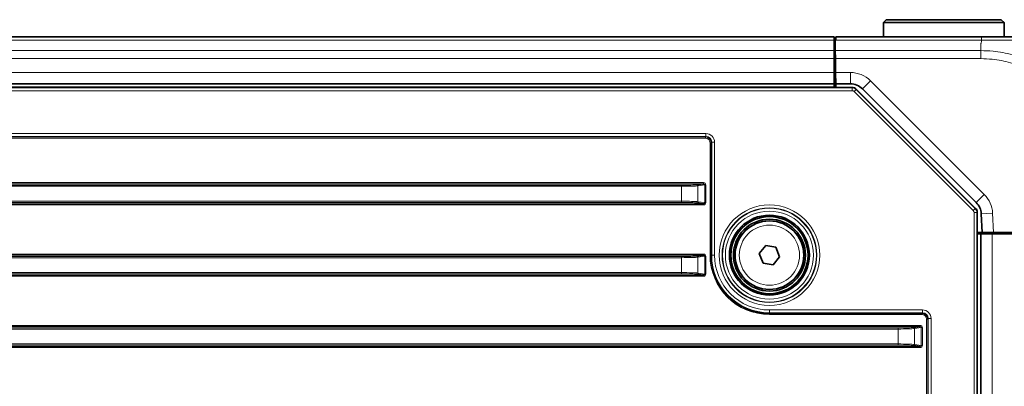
# Model space of a CAD drawing. Header units: millimetres. Extents: x 0 to 1118, y 0 to 864.
# Tile 336 of 339: x 1049 to 1092, y 518 to 534. Entities that reach past the tile are written whole.
import ezdxf

# ---------------------------------------------------------------- set-up
doc = ezdxf.new("R2010")
doc.units = ezdxf.units.MM

msp = doc.modelspace()

# ---------------------------------------------------------------- linework, layer by layer
at = {"color": 7, "linetype": 'Continuous', "lineweight": 35}
for p, q in [((1086.4353, 534.0014), (1086.3103, 533.8764)), ((1086.3103, 533.8764), (1086.3103, 533.2514)), ((1088.9478, 533.8764), (1086.3103, 533.8764)), ((1086.4353, 534.0014), (1088.9478, 534.0014)), ((1088.9478, 534.0014), (1091.4603, 534.0014)), ((1091.5853, 533.8764), (1088.9478, 533.8764)), ((1091.5853, 533.8764), (1091.4603, 534.0014)), ((1091.5853, 533.2514), (1091.5853, 533.8764)), ((1084.1603, 533.2514), (949.7353, 533.2514)), ((1084.1603, 533.105), (1084.1603, 533.2514)), ((1084.1603, 532.6479), (1084.1603, 533.105)), ((1084.2103, 533.105), (1084.1954, 533.105)), ((1084.1954, 533.105), (1084.2034, 532.6479)), ((1084.2252, 533.105), (1084.2103, 533.105)), ((1084.2252, 533.105), (1084.2277, 533.2514)), ((1084.2277, 533.2514), (1090.5982, 533.2514)), ((1084.2007, 532.8014), (1084.1603, 532.8014)), ((1084.1603, 532.2943), (1084.1603, 532.6479)), ((1084.2095, 532.2943), (1084.2034, 532.6479)), ((1084.1603, 531.6889), (1084.1603, 532.2943)), ((1084.1603, 532.1764), (1084.2116, 532.1764)), ((1084.2103, 532.2514), (1084.209, 532.1764)), ((1084.2201, 531.6889), (1084.2095, 532.2943)), ((1084.1603, 531.1889), (1084.1603, 531.6889)), ((1084.2203, 531.6764), (1084.1603, 531.6764)), ((1084.2288, 531.1889), (1084.2201, 531.6889)), ((1084.1603, 531.1889), (949.7353, 531.1889)), ((1084.1603, 531.0336), (1084.1603, 531.1889)), ((1084.8621, 531.1889), (1084.2288, 531.1889)), ((1084.2288, 531.1889), (1084.2315, 531.0336)), ((948.9527, 531.0336), (1084.9429, 531.0336)), ((1085.1196, 530.9603), (1090.3442, 525.7358)), ((1090.3692, 525.9925), (1085.3925, 530.9693)), ((1078.1436, 526.7746), (1078.4346, 526.8137)), ((1078.4346, 525.9391), (1078.1436, 525.9782)), ((1090.4174, 525.559), (1090.4174, 445.9438)), ((1090.6311, 524.6764), (1090.5879, 525.5014)), ((1090.6311, 524.6764), (1090.4174, 524.6764)), ((1091.1318, 524.6764), (1090.6311, 524.6764)), ((1091.1103, 524.6264), (1091.1103, 524.6764)), ((1095.3657, 524.6764), (1091.1318, 524.6764)), ((1090.4174, 524.6264), (1090.5511, 524.6264)), ((1090.5511, 524.6264), (1090.5728, 524.6264)), ((1090.5728, 446.8764), (1090.5728, 524.6264)), ((1090.5728, 524.6264), (1091.0728, 524.6264)), ((1091.0728, 524.6264), (1095.3657, 524.6264)), ((1080.8806, 523.7573), (1081.1609, 524.1061)), ((1081.1609, 524.1061), (1081.6031, 524.0377)), ((1081.6031, 524.0377), (1081.765, 523.6206)), ((1078.1436, 523.6496), (1078.4346, 523.6887)), ((1081.0425, 523.3402), (1080.8806, 523.7573)), ((1081.765, 523.6206), (1081.4847, 523.2718)), ((1081.4847, 523.2718), (1081.0425, 523.3402)), ((1078.4346, 522.8141), (1078.1436, 522.8532)), ((1087.6186, 520.5246), (1087.9096, 520.5637)), ((1087.9096, 519.6891), (1087.6186, 519.7282))]:
    msp.add_line(p, q, dxfattribs=at)
at = {"color": 7, "linetype": 'Continuous', "lineweight": 18}
for p, q in [((1084.1603, 533.105), (949.7353, 533.105)), ((1090.6007, 533.105), (1084.2252, 533.105)), ((1090.5728, 532.9441), (1090.5728, 532.6479)), ((1084.1603, 532.6479), (949.7353, 532.6479)), ((1084.2034, 532.6479), (1090.5727, 532.6479)), ((1084.1603, 532.2943), (949.7353, 532.2943)), ((1084.2103, 532.2514), (1084.1603, 532.2514)), ((1090.5722, 532.2943), (1084.2095, 532.2943)), ((1084.2103, 532.2514), (1084.2103, 532.1764)), ((1084.1603, 531.6889), (949.7353, 531.6889)), ((1084.2201, 531.6889), (1084.8621, 531.6889)), ((1084.8621, 531.1889), (1084.8621, 531.6889)), ((1085.3925, 530.9693), (1085.746, 531.3228)), ((1085.746, 531.3228), (1090.7228, 526.346)), ((948.9599, 531.0161), (1084.9356, 531.0161)), ((1084.9356, 530.8911), (948.9599, 530.8911)), ((1084.1603, 531.0639), (949.7353, 531.0639)), ((1084.9356, 531.0161), (1084.9429, 531.0336)), ((1084.9356, 530.8911), (1084.9356, 531.0161)), ((1085.024, 530.8545), (1085.1124, 530.9429)), ((1090.2383, 525.6401), (1085.024, 530.8545)), ((1085.1196, 530.9603), (1085.1124, 530.9429)), ((1085.1124, 530.9429), (1090.3267, 525.7285)), ((955.3491, 529.0125), (1078.5464, 529.0125)), ((1078.5464, 528.8875), (1078.5464, 529.0125)), ((1078.5464, 528.8875), (955.3491, 528.8875)), ((955.3719, 528.8648), (1078.5237, 528.8648)), ((1078.5237, 528.8148), (955.3719, 528.8148)), ((1078.5237, 528.8648), (1078.5464, 528.8875)), ((1078.5237, 528.8148), (1078.5237, 528.8648)), ((1078.7237, 523.6889), (1078.7237, 528.6148)), ((1078.7237, 528.6148), (1078.7736, 528.6148)), ((1078.7964, 528.6376), (1078.7736, 528.6148)), ((1078.7736, 528.6148), (1078.7736, 523.6889)), ((1078.7964, 528.6376), (1078.9214, 528.6376)), ((1078.7964, 523.6889), (1078.7964, 528.6376)), ((1078.9214, 528.6376), (1078.9214, 523.6889)), ((955.4609, 526.8637), (1078.4346, 526.8637)), ((1078.4346, 526.8137), (955.4609, 526.8137)), ((1078.4346, 526.8637), (1078.4346, 526.8137)), ((956.4177, 526.7535), (1077.4779, 526.7535)), ((1077.4779, 526.7036), (956.4177, 526.7036)), ((1077.4779, 526.7036), (1077.4779, 526.7535)), ((1077.4779, 526.0493), (1077.4779, 526.7036)), ((1078.4908, 526.7649), (1078.1912, 526.7247)), ((1078.1912, 526.7247), (1078.1912, 526.0282)), ((1078.4908, 525.9879), (1078.4908, 526.7649)), ((1078.5384, 526.7649), (1078.4908, 526.7649)), ((1078.5384, 526.7649), (1078.5384, 525.9879)), ((979.1736, 526.0493), (1077.4779, 526.0493)), ((1077.4779, 525.9993), (979.1736, 525.9993)), ((1077.4779, 526.0493), (1077.4779, 525.9993)), ((1078.1912, 526.0282), (1078.4908, 525.9879)), ((1078.5384, 525.9879), (1078.4908, 525.9879)), ((1090.3692, 525.9925), (1090.7228, 526.346)), ((979.1977, 525.9391), (1078.4346, 525.9391)), ((1078.4346, 525.8892), (979.1977, 525.8892)), ((1078.4346, 525.8892), (1078.4346, 525.9391)), ((1090.2383, 525.6401), (1090.3267, 525.7285)), ((1090.2749, 445.9511), (1090.2749, 525.5518)), ((1090.2749, 525.5518), (1090.3999, 525.5518)), ((1090.3267, 525.7285), (1090.3442, 525.7358)), ((1090.4174, 525.559), (1090.3999, 525.5518)), ((1090.3999, 525.5518), (1090.3999, 445.9511)), ((1090.5879, 525.5014), (1091.0872, 525.5276)), ((1091.0872, 525.5276), (1091.1318, 524.6764)), ((1091.0728, 446.8764), (1091.0728, 524.6264)), ((1001.4486, 523.6285), (1077.4779, 523.6285)), ((1077.4779, 523.5786), (1001.4486, 523.5786)), ((1001.4727, 523.7387), (1078.4346, 523.7387)), ((1078.4346, 523.6887), (1001.4727, 523.6887)), ((1077.4779, 523.5786), (1077.4779, 523.6285)), ((1077.4779, 522.9243), (1077.4779, 523.5786)), ((1078.4908, 523.6399), (1078.1912, 523.5997)), ((1078.1912, 523.5997), (1078.1912, 522.9032)), ((1078.4346, 523.6887), (1078.4346, 523.7387)), ((1078.4908, 522.8629), (1078.4908, 523.6399)), ((1078.4908, 523.6399), (1078.5384, 523.6399)), ((1078.5384, 523.6399), (1078.5384, 522.8629)), ((1078.7237, 523.6889), (1078.7736, 523.6889)), ((1078.7736, 523.6889), (1078.7964, 523.6889)), ((1078.7964, 523.6889), (1078.9214, 523.6889)), ((1001.4486, 522.9243), (1077.4779, 522.9243)), ((1077.4779, 522.8743), (1001.4486, 522.8743)), ((1001.4727, 522.8141), (1078.4346, 522.8141)), ((1078.4346, 522.7642), (1001.4727, 522.7642)), ((1077.4779, 522.8743), (1077.4779, 522.9243)), ((1078.1912, 522.9032), (1078.4908, 522.8629)), ((1078.4346, 522.8141), (1078.4346, 522.7642)), ((1078.4908, 522.8629), (1078.5384, 522.8629)), ((1081.3228, 521.2875), (1088.0214, 521.2875)), ((1081.3228, 521.2875), (1081.3228, 521.1625)), ((1088.0214, 521.2875), (1088.0214, 521.1625)), ((1088.0214, 521.1625), (1081.3228, 521.1625)), ((1081.3228, 521.1398), (1081.3228, 521.1625)), ((1081.3228, 521.1398), (1087.9987, 521.1398)), ((1081.3228, 521.0898), (1081.3228, 521.1398)), ((1087.9987, 521.0898), (1081.3228, 521.0898)), ((1087.9987, 521.1398), (1088.0214, 521.1625)), ((1087.9987, 521.0898), (1087.9987, 521.1398)), ((1088.1987, 520.8898), (1088.2486, 520.8898)), ((1088.1987, 450.613), (1088.1987, 520.8898)), ((1088.2714, 520.9126), (1088.2486, 520.8898)), ((1088.2486, 520.8898), (1088.2486, 450.613)), ((1088.2714, 450.5903), (1088.2714, 520.9126)), ((1088.3964, 520.9126), (1088.2714, 520.9126)), ((1088.3964, 520.9126), (1088.3964, 450.5903)), ((979.1736, 520.5035), (1086.9529, 520.5035)), ((1086.9529, 520.4536), (979.1736, 520.4536)), ((979.1977, 520.6137), (1087.9096, 520.6137)), ((1087.9096, 520.5637), (979.1977, 520.5637)), ((1086.9529, 520.5035), (1086.9529, 520.4536)), ((1086.9529, 519.7993), (1086.9529, 520.4536)), ((1087.9658, 520.5149), (1087.6662, 520.4747)), ((1087.6662, 520.4747), (1087.6662, 519.7782)), ((1087.9096, 520.5637), (1087.9096, 520.6137)), ((1087.9658, 519.7379), (1087.9658, 520.5149)), ((1087.9658, 520.5149), (1088.0134, 520.5149)), ((1088.0134, 520.5149), (1088.0134, 519.7379)), ((945.9859, 519.6891), (1087.9096, 519.6891)), ((1087.9096, 519.6392), (945.9859, 519.6392)), ((946.9427, 519.7993), (1086.9529, 519.7993)), ((1086.9529, 519.7493), (946.9427, 519.7493)), ((1086.9529, 519.7493), (1086.9529, 519.7993)), ((1087.6662, 519.7782), (1087.9658, 519.7379)), ((1087.9096, 519.6891), (1087.9096, 519.6392)), ((1087.9658, 519.7379), (1088.0134, 519.7379))]:
    msp.add_line(p, q, dxfattribs=at)
for radius in [2.1986, 2.0736, 2.0521, 1.9272, 1.3179]:
    msp.add_circle((1081.3228, 523.6889), radius, dxfattribs=at)
at = {"color": 7, "linetype": 'Continuous', "lineweight": 35}
for radius in [1.75, 1.6875, 1.575, 1.5]:
    msp.add_circle((1081.3228, 523.6889), radius, dxfattribs=at)
at = {"color": 7, "linetype": 'Continuous', "lineweight": 18}
for centre, radius, start, end in [((1084.8621, 530.4389), 1.25, 45, 90), ((1084.9356, 530.7661), 0.25, 45.00361, 89.99639), ((1078.1416, 526.7251), 0.0496, 359.52436, 87.65613), ((1078.1416, 526.0278), 0.0496, 272.34387, 0.47564), ((1089.8389, 525.4622), 1.25, 3, 45), ((1090.1499, 525.5518), 0.25, 0.00361, 44.99639), ((1078.1416, 523.6001), 0.0496, 359.52436, 87.65613), ((1081.3228, 523.6889), 2.5991, 180, 270), ((1081.3228, 523.6889), 2.5264, 180, 270), ((1081.3228, 523.6889), 2.4014, 180, 270), ((1078.1416, 522.9028), 0.0496, 272.34387, 0.47564), ((1087.6166, 520.4751), 0.0496, 359.52436, 87.65613), ((1087.6166, 519.7778), 0.0496, 272.34387, 0.47564)]:
    msp.add_arc(centre, radius, start, end, dxfattribs=at)
at = {"color": 7, "linetype": 'Continuous', "lineweight": 35}
for centre, radius, start, end in [((1084.8621, 530.4389), 0.75, 45, 90), ((1089.8389, 525.4622), 0.75, 3, 45), ((1081.3228, 523.6889), 2.5491, 180, 270)]:
    msp.add_arc(centre, radius, start, end, dxfattribs=at)
at = {"color": 7, "linetype": 'Continuous', "lineweight": 18}
for centre, major_axis, ratio, start_param, end_param in [((1084.9356, 530.7661), (0.0478, 0.1155), 0.9998216, 5.8905493, 6.6758213), ((1078.5463, 528.6374), (-0.2652, -0.2652), 0.9996955, 2.3563468, 3.9268385), ((1078.5236, 528.6148), (0.1768, 0.1768), 0.9998172, 5.4979394, 7.0684312), ((1078.5236, 528.6148), (-0.1415, -0.1415), 0.9996955, 2.3563468, 3.9268385), ((1078.5463, 528.6374), (0.1769, 0.1769), 0.9993912, 5.4979394, 7.0684312), ((1078.4332, 526.7636), (-0.1043, -0.014), 0.9502376, 3.0145921, 4.5719089), ((1078.4332, 526.7636), (0.0572, 0.0077), 0.8661766, 6.1561848, 7.7135016), ((1077.4779, 526.7841), (0.7, 0), 0.0436609, 4.712389, 5.969026), ((1077.4779, 526.7341), (0.75, 0), 0.0407502, 4.712389, 5.969026), ((1077.4779, 526.0187), (0.75, 0), 0.0407502, 0.3141593, 1.5707963), ((1077.4779, 525.9688), (0.7, 0), 0.0436609, 0.3141593, 1.5707963), ((1078.4332, 525.9893), (0.0572, -0.0077), 0.8661766, 4.8528691, 6.4101858), ((1078.4332, 525.9893), (-0.1043, 0.014), 0.9502376, 1.7112764, 3.2685932), ((1090.1499, 525.5518), (0.1155, 0.0478), 0.9998216, 5.8905493, 6.6758213), ((1077.4779, 523.6591), (0.7, 0), 0.0436609, 4.712389, 5.969026), ((1077.4779, 523.6091), (0.75, 0), 0.0407502, 4.712389, 5.969026), ((1078.4332, 523.6386), (-0.1043, -0.014), 0.9502376, 3.0145921, 4.5719089), ((1078.4332, 523.6386), (0.0572, 0.0077), 0.8661766, 6.1561848, 7.7135016), ((1077.4779, 522.8937), (0.75, 0), 0.0407502, 0.3141593, 1.5707963), ((1077.4779, 522.8438), (0.7, 0), 0.0436609, 0.3141593, 1.5707963), ((1078.4332, 522.8643), (0.0572, -0.0077), 0.8661766, 4.8528691, 6.4101858), ((1078.4332, 522.8643), (-0.1043, 0.014), 0.9502376, 1.7112764, 3.2685932), ((1088.0213, 520.9124), (-0.2652, -0.2652), 0.9996955, 2.3563468, 3.9268385), ((1087.9986, 520.8898), (0.1768, 0.1768), 0.9998172, 5.4979394, 7.0684312), ((1087.9986, 520.8898), (-0.1415, -0.1415), 0.9996955, 2.3563468, 3.9268385), ((1088.0213, 520.9124), (0.1769, 0.1769), 0.9993912, 5.4979394, 7.0684312), ((1086.9529, 520.5341), (0.7, 0), 0.0436609, 4.712389, 5.969026), ((1086.9529, 520.4841), (0.75, 0), 0.0407502, 4.712389, 5.969026), ((1087.9082, 520.5136), (-0.1043, -0.014), 0.9502376, 3.0145921, 4.5719089), ((1087.9082, 520.5136), (0.0572, 0.0077), 0.8661766, 6.1561848, 7.7135016), ((1086.9529, 519.7687), (0.75, 0), 0.0407502, 0.3141593, 1.5707963), ((1086.9529, 519.7188), (0.7, 0), 0.0436609, 0.3141593, 1.5707963), ((1087.9082, 519.7393), (0.0572, -0.0077), 0.8661766, 4.8528691, 6.4101858), ((1087.9082, 519.7393), (0.1043, -0.014), 0.9502376, 4.8528691, 6.4101858)]:
    msp.add_ellipse(centre, major_axis=major_axis, ratio=ratio, start_param=start_param, end_param=end_param, dxfattribs=at)
at = {"color": 7, "linetype": 'Continuous', "lineweight": 35}
for centre, major_axis in [((1084.9429, 530.7835), (0.0957, 0.231)), ((1090.1674, 525.559), (0.231, 0.0957))]:
    msp.add_ellipse(centre, major_axis=major_axis, ratio=0.9998216, start_param=5.8905493, end_param=6.6758213, dxfattribs=at)
at = {"color": 7, "linetype": 'Continuous', "lineweight": 18}
for points, knots in [([(1090.5727, 532.9441), (1090.5742, 532.9467), (1090.5831, 532.962), (1090.593, 533.0163), (1090.5975, 533.0674), (1090.6007, 533.1049)], [0, 0, 0, 0, 0.05123887, 0.3045526, 1, 1, 1, 1]), ([(1095.7193, 533.1049), (1095.7134, 533.1049), (1095.6975, 533.1047), (1095.5529, 533.1013), (1095.2476, 533.0955), (1094.8016, 533.0903), (1094.1905, 533.0883), (1093.4506, 533.0908), (1092.6163, 533.0968), (1091.6866, 533.1033), (1090.9961, 533.1043), (1090.6007, 533.1049)], [0, 0, 0, 0, 0.0627052, 0.17058, 0.281665, 0.3894284, 0.5004168, 0.6352696, 0.7422845, 0.8524245, 1, 1, 1, 1]), ([(1090.5727, 532.6479), (1090.75, 532.6423), (1091.2153, 532.6278), (1091.9678, 532.4813), (1092.7894, 532.1768), (1093.554, 531.7314), (1094.2054, 531.1854), (1094.7582, 530.5407), (1095.2017, 529.8144), (1095.5081, 529.0362), (1095.6869, 528.2551), (1095.7083, 527.7543), (1095.7191, 527.5013)], [0, 0, 0, 0, 0.0657965, 0.1727607, 0.2828934, 0.389757, 0.4997969, 0.5968708, 0.7039461, 0.8142113, 0.9061257, 1, 1, 1, 1]), ([(1095.3655, 527.5009), (1095.3553, 527.7337), (1095.3349, 528.1993), (1095.1668, 528.9214), (1094.875, 529.6448), (1094.4604, 530.3185), (1093.9461, 530.9173), (1093.3426, 531.4264), (1092.6388, 531.8447), (1091.8732, 532.1337), (1091.1742, 532.2754), (1090.7373, 532.2891), (1090.5722, 532.2942)], [0, 0, 0, 0, 0.09291466, 0.18581515, 0.29447761, 0.40316207, 0.50020129, 0.60862537, 0.71704406, 0.82556878, 0.93408084, 1, 1, 1, 1])]:
    msp.add_open_spline(points, degree=3, knots=knots, dxfattribs=at)
at = {"color": 7, "linetype": 'Continuous', "lineweight": 35}
msp.add_open_spline([(1090.5982, 533.2514), (1090.9662, 533.2514), (1091.6047, 533.2514), (1092.4675, 533.2514), (1093.2417, 533.2514), (1093.9282, 533.2514), (1094.4971, 533.2514), (1094.9159, 533.2514), (1095.2053, 533.2514), (1095.3452, 533.2514), (1095.3602, 533.2514), (1095.3657, 533.2514)], degree=3, knots=[0, 0, 0, 0, 0.1476521, 0.2562048, 0.3647764, 0.4995885, 0.6089422, 0.7182918, 0.8277419, 0.9371756, 1, 1, 1, 1], dxfattribs=at)
at = {"color": 7, "linetype": 'Continuous', "lineweight": 18}
for points in [[(1090.6007, 533.1049), (1090.6005, 533.1268), (1090.6001, 533.1705), (1090.5995, 533.2159), (1090.5989, 533.2459), (1090.5985, 533.2496), (1090.5982, 533.2514)], [(1090.5727, 532.648), (1090.5727, 532.6235), (1090.5726, 532.5746), (1090.5725, 532.4867), (1090.5724, 532.3925), (1090.5723, 532.327), (1090.5722, 532.2942)]]:
    msp.add_open_spline(points, degree=3, dxfattribs=at)

doc.saveas('drawing.dxf')
